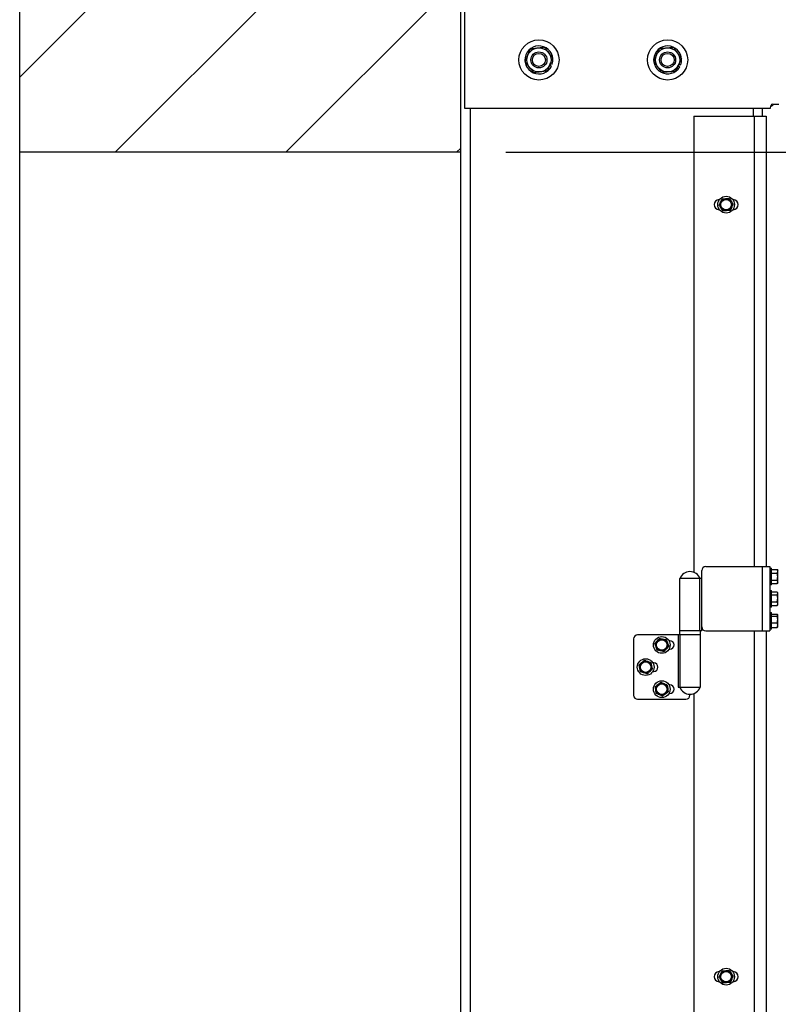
# Model space of a CAD drawing. Header units: inches. Extents: x 170 to 288, y 234 to 248.
# Tile 322 of 480: x 233.621 to 234.407, y 243.261 to 244.281. Entities that reach past the tile are written whole.
import ezdxf

# ---------------------------------------------------------------- set-up
doc = ezdxf.new("R2010")
doc.units = ezdxf.units.IN
doc.header["$LTSCALE"] = 0.25
doc.header["$MEASUREMENT"] = 0
doc.layers.add('ANNOTATIONS', color=1, linetype='Continuous')
doc.layers.add('STANDARD Z GUIDE MOTOR LH', color=7, linetype='Continuous')
doc.styles.add('ARIAL', font='arial.ttf', dxfattribs={"height": 0.09375})
doc.dimstyles.new('STANDARD$0', dxfattribs={"dimtxt": 0.09375, "dimasz": 0.09375, "dimexe": 0.03125, "dimexo": 0.046875, "dimgap": 0.09, "dimtad": 0, "dimtih": 1, "dimtoh": 1, "dimdec": 4, "dimzin": 0, "dimdsep": 46, "dimtxsty": 'ARIAL', "dimcen": 0.09, "dimadec": 0, "dimazin": 0, "dimtfac": 1, "dimtdec": 4, "dimtofl": 0, "dimtmove": 0, "dimatfit": 1, "dimfxl": 1, "dimtolj": 1, "dimtzin": 0, "dimarcsym": 0})

# ---------------------------------------------------------------- blocks, each defined once
blk = doc.blocks.new('*D51')
at = {"layer": 'ANNOTATIONS', "color": 0, "lineweight": -2, "transparency": 16777216}
for p, q in [((234.1246, 244.1438), (235.8396, 244.1438)), ((235.8083, 244.05), (235.8083, 242.2801)), ((235.8083, 240.2332), (235.8083, 242.0031)), ((234.5309, 240.1394), (235.8396, 240.1394))]:
    blk.add_line(p, q, dxfattribs=at)
at = {"layer": 'ANNOTATIONS', "color": 0, "transparency": 16777216}
for points in [[(235.7927, 244.05), (235.8239, 244.05), (235.8083, 244.1438)], [(235.7927, 240.2332), (235.8239, 240.2332), (235.8083, 240.1394)]]:
    blk.add_solid(points, dxfattribs=at)
at = {"layer": 'defpoints', "color": 0, "transparency": 16777216}
for p in [(234.0777, 244.1438), (235.8083, 244.1438), (234.484, 240.1394)]:
    blk.add_point(p, dxfattribs=at)
at = {"layer": 'ANNOTATIONS', "color": 0, "transparency": 16777216, "insert": (235.8083, 242.1416), "char_height": 0.09375, "attachment_point": 5, "style": 'ARIAL'}
blk.add_mtext('\\A1;OPENING HEIGHT', dxfattribs=at)
blk = doc.blocks.new('*D52')
at = {"layer": 'ANNOTATIONS', "color": 0, "lineweight": -2, "transparency": 16777216}
for p, q in [((235.2413, 245.1923), (235.8396, 245.1923)), ((235.8083, 245.0986), (235.8083, 244.8066)), ((235.8083, 244.2375), (235.8083, 244.5295)), ((234.1246, 244.1438), (235.8396, 244.1438))]:
    blk.add_line(p, q, dxfattribs=at)
at = {"layer": 'ANNOTATIONS', "color": 0, "transparency": 16777216}
for points in [[(235.7927, 245.0986), (235.8239, 245.0986), (235.8083, 245.1923)], [(235.7927, 244.2375), (235.8239, 244.2375), (235.8083, 244.1438)]]:
    blk.add_solid(points, dxfattribs=at)
at = {"layer": 'defpoints', "color": 0, "transparency": 16777216}
for p in [(235.1944, 245.1923), (235.8083, 245.1923), (234.0777, 244.1438)]:
    blk.add_point(p, dxfattribs=at)
at = {"layer": 'ANNOTATIONS', "color": 0, "transparency": 16777216, "insert": (235.8083, 244.6681), "char_height": 0.09375, "attachment_point": 5, "style": 'ARIAL'}
blk.add_mtext('\\A1;HEADROOM', dxfattribs=at)

msp = doc.modelspace()

# ---------------------------------------------------------------- hatches: boundary and pattern name
at = {"layer": 'STANDARD Z GUIDE MOTOR LH'}
h = msp.add_hatch(dxfattribs=at)
h.set_pattern_fill('ANSI31', color=256)
h.set_pattern_definition([(45, (49.32658, 3e-14), (-0.08838835, 0.08838835), [])])
h.paths.add_polyline_path([(234.07775, 245.57528), (233.89573, 245.57528), (233.89573, 245.50658), (233.85731, 245.63994), (233.85731, 245.57528), (233.62082, 245.57528), (233.62082, 244.14378), (234.07775, 244.14378)])

# ---------------------------------------------------------------- linework, layer by layer
for p, q in [((233.62082, 240.13944), (233.62082, 245.57528)), ((234.07775, 240.13944), (234.07775, 245.57528)), ((234.08171, 245.18944), (234.08171, 244.18944)), ((234.17004, 244.23389), (234.17178, 244.23303)), ((234.17077, 244.23572), (234.17263, 244.23514)), ((234.30299, 244.23318), (234.30468, 244.23221)), ((234.30384, 244.23496), (234.30566, 244.23426)), ((234.08171, 244.18944), (234.3988, 244.18944)), ((234.08738, 244.18944), (234.08738, 240.13944)), ((234.38061, 244.18944), (234.38061, 244.18111)), ((234.39025, 244.18944), (234.39025, 244.18111)), ((234.3988, 244.18944), (234.3988, 244.19013)), ((234.39911, 244.19111), (234.39911, 244.19194)), ((234.40078, 244.19361), (234.40743, 244.19361)), ((234.31941, 244.18111), (234.39421, 244.18111)), ((234.31941, 244.18111), (234.31941, 243.70842)), ((234.38191, 244.18111), (234.38191, 243.71444)), ((234.39421, 244.18111), (234.39421, 243.71444)), ((234.07775, 244.14378), (233.62082, 244.14378)), ((234.34582, 244.09465), (234.34546, 244.09465)), ((234.34866, 244.09539), (234.35225, 244.09567)), ((234.35585, 244.09596), (234.3579, 244.09299)), ((234.36004, 244.09465), (234.35968, 244.09465)), ((234.34546, 244.08424), (234.34582, 244.08424)), ((234.34965, 244.08293), (234.3476, 244.0859)), ((234.35684, 244.0835), (234.35324, 244.08321)), ((234.35968, 244.08424), (234.36004, 244.08424)), ((234.32755, 243.64778), (234.32755, 243.71028)), ((234.33171, 243.71444), (234.39818, 243.71444)), ((234.39005, 243.71444), (234.39005, 243.64778)), ((234.39818, 243.71444), (234.39818, 243.64778)), ((234.39818, 243.71269), (234.39985, 243.71269)), ((234.39985, 243.69536), (234.39985, 243.71269)), ((234.39985, 243.71124), (234.40562, 243.71124)), ((234.39985, 243.70758), (234.40562, 243.70758)), ((234.40562, 243.71124), (234.40618, 243.71028)), ((234.40562, 243.70758), (234.40618, 243.70941)), ((234.40618, 243.69778), (234.40618, 243.71028)), ((234.30472, 243.64361), (234.30472, 243.70194)), ((234.32755, 243.70194), (234.30472, 243.70194)), ((234.32555, 243.64778), (234.32555, 243.70194)), ((234.39985, 243.69536), (234.39818, 243.69536)), ((234.39985, 243.70037), (234.40562, 243.70037)), ((234.39985, 243.69681), (234.40562, 243.69681)), ((234.40562, 243.69681), (234.40618, 243.69859)), ((234.40618, 243.69778), (234.40562, 243.69681)), ((234.39818, 243.68978), (234.39985, 243.68978)), ((234.39985, 243.67244), (234.39985, 243.68978)), ((234.39985, 243.6883), (234.40562, 243.6883)), ((234.39985, 243.68524), (234.40562, 243.68524)), ((234.40562, 243.68524), (234.40618, 243.68677)), ((234.40578, 243.68805), (234.40579, 243.68805)), ((234.40579, 243.68805), (234.40618, 243.68736)), ((234.40618, 243.67486), (234.40618, 243.68736)), ((234.39985, 243.67805), (234.40562, 243.67805)), ((234.40562, 243.67392), (234.40618, 243.67598)), ((234.40618, 243.67486), (234.40579, 243.67418)), ((234.39985, 243.67244), (234.39818, 243.67244)), ((234.39818, 243.66686), (234.39985, 243.66686)), ((234.39985, 243.67392), (234.40562, 243.67392)), ((234.39985, 243.64953), (234.39985, 243.66686)), ((234.39985, 243.66523), (234.40562, 243.66523)), ((234.40573, 243.67421), (234.40562, 243.67392)), ((234.40598, 243.66479), (234.40599, 243.66478)), ((234.40599, 243.66478), (234.40618, 243.66444)), ((234.39985, 243.66311), (234.40562, 243.66311)), ((234.39985, 243.65608), (234.40562, 243.65608)), ((234.40562, 243.66311), (234.40618, 243.66417)), ((234.40618, 243.65194), (234.40618, 243.66444)), ((234.32755, 243.64778), (234.30472, 243.64778)), ((234.32572, 243.64778), (234.32572, 243.58944)), ((234.33171, 243.64778), (234.39818, 243.64778)), ((234.38191, 243.64778), (234.38191, 242.21778)), ((234.39421, 243.64778), (234.39421, 242.21778)), ((234.39985, 243.64953), (234.39818, 243.64953)), ((234.39985, 243.65116), (234.40562, 243.65116)), ((234.40562, 243.65116), (234.40618, 243.65362)), ((234.4059, 243.65166), (234.40562, 243.65116)), ((234.40599, 243.65161), (234.40598, 243.6516)), ((234.40618, 243.65194), (234.40599, 243.65161)), ((234.25689, 243.63944), (234.25689, 243.58111)), ((234.32572, 243.64361), (234.26106, 243.64361)), ((234.27894, 243.63441), (234.28125, 243.63719)), ((234.29067, 243.63875), (234.29192, 243.63536)), ((234.29439, 243.63761), (234.29351, 243.63761)), ((234.3029, 243.64361), (234.3029, 243.58944)), ((234.3049, 243.64361), (234.3049, 243.58944)), ((234.28145, 243.62764), (234.28019, 243.63103)), ((234.29317, 243.63198), (234.29086, 243.6292)), ((234.29351, 243.62878), (234.29439, 243.62878)), ((234.26252, 243.61248), (234.26519, 243.61491)), ((234.27473, 243.61513), (234.2755, 243.6116)), ((234.27772, 243.61469), (234.27685, 243.61469)), ((234.26405, 243.60543), (234.26328, 243.60895)), ((234.27626, 243.60808), (234.27359, 243.60565)), ((234.27685, 243.60586), (234.27772, 243.60586)), ((234.27942, 243.5902), (234.28231, 243.59236)), ((234.28028, 243.58303), (234.27985, 243.58661)), ((234.29269, 243.58453), (234.28981, 243.58236)), ((234.29183, 243.59169), (234.29226, 243.58811)), ((234.29439, 243.59178), (234.29351, 243.59178)), ((234.3029, 243.58944), (234.32572, 243.58944)), ((234.26106, 243.57694), (234.31106, 243.57694)), ((234.29351, 243.58294), (234.29439, 243.58294)), ((234.31522, 243.58111), (234.31522, 243.58215)), ((234.31941, 243.58297), (234.31941, 242.21176)), ((234.34582, 243.29465), (234.34546, 243.29465)), ((234.3486, 243.29535), (234.35219, 243.29567)), ((234.35579, 243.29599), (234.35786, 243.29304)), ((234.36004, 243.29465), (234.35968, 243.29465)), ((234.34546, 243.28424), (234.34582, 243.28424)), ((234.34971, 243.2829), (234.34763, 243.28585)), ((234.3569, 243.28354), (234.3533, 243.28322)), ((234.35968, 243.28424), (234.36004, 243.28424))]:
    msp.add_line(p, q, dxfattribs=at)
for centre, radius in [((234.1588, 244.23944), 0.02083), ((234.29213, 244.23944), 0.02083), ((234.1588, 244.23944), 0.0125), ((234.1588, 244.23944), 0.00833), ((234.1588, 244.23944), 0.00681), ((234.29213, 244.23944), 0.0125), ((234.29213, 244.23944), 0.00833), ((234.29213, 244.23944), 0.00681), ((234.35275, 244.08944), 0.00867), ((234.35275, 244.08944), 0.00625), ((234.35275, 244.08944), 0.00547), ((234.28606, 243.63319), 0.00867), ((234.28606, 243.63319), 0.00625), ((234.28606, 243.63319), 0.00547), ((234.26939, 243.61028), 0.00867), ((234.26939, 243.61028), 0.00625), ((234.26939, 243.61028), 0.00547), ((234.28606, 243.58736), 0.00867), ((234.28606, 243.58736), 0.00625), ((234.28606, 243.58736), 0.00547), ((234.35275, 243.28944), 0.00867), ((234.35275, 243.28944), 0.00625), ((234.35275, 243.28944), 0.00547)]:
    msp.add_circle(centre, radius, dxfattribs=at)
for centre, radius, start, end in [((234.1588, 244.23944), 0.01448, 342.71321, 333.71321), ((234.29213, 244.23944), 0.01448, 339.03519, 330.03519), ((234.39745, 244.19111), 0.00167, 270, 0), ((234.39875, 244.19476), 0.00333, 276.31532, 339.8182), ((234.40078, 244.19194), 0.00167, 90, 180), ((234.34546, 244.08944), 0.00521, 90, 270), ((234.36004, 244.08944), 0.00521, 270, 90), ((234.31522, 243.69803), 0.01121, 20.44434, 159.55566), ((234.33171, 243.71028), 0.00417, 90, 180), ((234.33171, 243.65194), 0.00417, 180, 270), ((234.26106, 243.63944), 0.00417, 90, 180), ((234.29439, 243.63319), 0.00442, 270, 90), ((234.27772, 243.61028), 0.00442, 270, 90), ((234.29439, 243.58736), 0.00442, 270, 90), ((234.31522, 243.59336), 0.01121, 200.44434, 339.55566), ((234.26106, 243.58111), 0.00417, 180, 270), ((234.31106, 243.58111), 0.00417, 270, 0), ((234.34546, 243.28944), 0.00521, 90, 270), ((234.36004, 243.28944), 0.00521, 270, 90)]:
    msp.add_arc(centre, radius, start, end, dxfattribs=at)
for points, knots in [([(234.14719, 244.24408), (234.14725, 244.24424), (234.14765, 244.24524), (234.1484, 244.24712), (234.14923, 244.24919), (234.14971, 244.25039), (234.14987, 244.25079)], [0, 0, 0, 0, 0.0665327, 0.4352825, 0.8145506, 1, 1, 1, 1]), ([(234.14987, 244.25079), (234.15098, 244.25095), (234.15324, 244.25127), (234.15571, 244.25163), (234.15698, 244.25181), (234.15701, 244.25182)], [0, 0, 0, 0, 0.48433747, 0.98632503, 1, 1, 1, 1]), ([(234.15701, 244.25182), (234.15801, 244.25196), (234.16005, 244.25225), (234.16241, 244.2526), (234.16376, 244.25279), (234.16416, 244.25285)], [0, 0, 0, 0, 0.4062928, 0.8272657, 1, 1, 1, 1]), ([(234.16416, 244.25285), (234.16485, 244.25197), (234.16626, 244.25017), (234.16781, 244.24821), (234.1686, 244.2472), (234.16862, 244.24718)], [0, 0, 0, 0, 0.4843369, 0.9863229, 1, 1, 1, 1]), ([(234.16862, 244.24718), (234.16924, 244.24638), (234.17052, 244.24477), (234.172, 244.24289), (234.17284, 244.24182), (234.17308, 244.24151)], [0, 0, 0, 0, 0.4062947, 0.8272662, 1, 1, 1, 1]), ([(234.28085, 244.24482), (234.28092, 244.24497), (234.28138, 244.24594), (234.28225, 244.24777), (234.28321, 244.24978), (234.28377, 244.25095), (234.28395, 244.25133)], [0, 0, 0, 0, 0.06652829, 0.43527992, 0.81454726, 1, 1, 1, 1]), ([(234.28395, 244.25133), (234.28507, 244.25142), (234.28735, 244.2516), (234.28983, 244.2518), (234.29111, 244.2519), (234.29114, 244.25191)], [0, 0, 0, 0, 0.48433924, 0.98632529, 1, 1, 1, 1]), ([(234.29114, 244.25191), (234.29215, 244.25199), (234.2942, 244.25215), (234.29658, 244.25234), (234.29794, 244.25244), (234.29834, 244.25248)], [0, 0, 0, 0, 0.4062916, 0.8272679, 1, 1, 1, 1]), ([(234.29834, 244.25248), (234.29897, 244.25155), (234.30027, 244.24967), (234.30168, 244.24761), (234.30241, 244.24656), (234.30243, 244.24653)], [0, 0, 0, 0, 0.4843394, 0.9863248, 1, 1, 1, 1]), ([(234.30243, 244.24653), (234.303, 244.2457), (234.30417, 244.244), (234.30552, 244.24203), (234.3063, 244.24091), (234.30652, 244.24059)], [0, 0, 0, 0, 0.4062922, 0.8272656, 1, 1, 1, 1]), ([(234.14451, 244.23738), (234.14474, 244.23795), (234.14528, 244.23929), (234.14617, 244.24153), (234.14685, 244.24323), (234.14719, 244.24408)], [0, 0, 0, 0, 0.2654576, 0.6280791, 1, 1, 1, 1]), ([(234.14898, 244.23171), (234.14835, 244.23251), (234.14708, 244.23412), (234.1456, 244.236), (234.14476, 244.23707), (234.14451, 244.23738)], [0, 0, 0, 0, 0.4062906, 0.8272677, 1, 1, 1, 1]), ([(234.17041, 244.23481), (234.17047, 244.23496), (234.17087, 244.23596), (234.17162, 244.23784), (234.17244, 244.23991), (234.17293, 244.24111), (234.17308, 244.24151)], [0, 0, 0, 0, 0.0665327, 0.4352825, 0.8145506, 1, 1, 1, 1]), ([(234.27774, 244.2383), (234.27801, 244.23885), (234.27863, 244.24016), (234.27966, 244.24234), (234.28045, 244.24398), (234.28085, 244.24482)], [0, 0, 0, 0, 0.265459, 0.6280754, 1, 1, 1, 1]), ([(234.28183, 244.23236), (234.28126, 244.23319), (234.2801, 244.23488), (234.27874, 244.23685), (234.27797, 244.23798), (234.27774, 244.2383)], [0, 0, 0, 0, 0.4062939, 0.8272674, 1, 1, 1, 1]), ([(234.30342, 244.23407), (234.30349, 244.23422), (234.30395, 244.2352), (234.30482, 244.23702), (234.30578, 244.23903), (234.30634, 244.2402), (234.30652, 244.24059)], [0, 0, 0, 0, 0.06653406, 0.43528405, 0.81455192, 1, 1, 1, 1]), ([(234.15344, 244.22604), (234.15275, 244.22692), (234.15133, 244.22872), (234.14979, 244.23068), (234.149, 244.23169), (234.14898, 244.23171)], [0, 0, 0, 0, 0.4843405, 0.9863245, 1, 1, 1, 1]), ([(234.16058, 244.22707), (234.15958, 244.22693), (234.15755, 244.22663), (234.15518, 244.22629), (234.15383, 244.2261), (234.15344, 244.22604)], [0, 0, 0, 0, 0.4062925, 0.8272676, 1, 1, 1, 1]), ([(234.16773, 244.2281), (234.16662, 244.22794), (234.16435, 244.22762), (234.16188, 244.22726), (234.16062, 244.22708), (234.16058, 244.22707)], [0, 0, 0, 0, 0.48434, 0.9863276, 1, 1, 1, 1]), ([(234.16773, 244.2281), (234.16795, 244.22867), (234.16849, 244.23001), (234.16938, 244.23225), (234.17006, 244.23395), (234.17041, 244.23481)], [0, 0, 0, 0, 0.2654576, 0.6280791, 1, 1, 1, 1]), ([(234.28593, 244.22641), (234.28529, 244.22734), (234.28399, 244.22922), (234.28258, 244.23128), (234.28185, 244.23233), (234.28183, 244.23236)], [0, 0, 0, 0, 0.48434221, 0.98632905, 1, 1, 1, 1]), ([(234.29312, 244.22698), (234.29211, 244.2269), (234.29006, 244.22674), (234.28768, 244.22655), (234.28632, 244.22644), (234.28593, 244.22641)], [0, 0, 0, 0, 0.4062927, 0.8272679, 1, 1, 1, 1]), ([(234.30031, 244.22755), (234.2992, 244.22747), (234.29692, 244.22728), (234.29443, 244.22709), (234.29315, 244.22699), (234.29312, 244.22698)], [0, 0, 0, 0, 0.48433924, 0.98632529, 1, 1, 1, 1]), ([(234.30031, 244.22755), (234.30058, 244.22811), (234.3012, 244.22941), (234.30223, 244.23159), (234.30302, 244.23324), (234.30342, 244.23407)], [0, 0, 0, 0, 0.2654602, 0.6280811, 1, 1, 1, 1]), ([(234.34711, 244.09213), (234.34725, 244.09243), (234.34777, 244.09353), (234.34828, 244.0946), (234.34866, 244.09539)], [0, 0, 0, 0, 0.268632, 1, 1, 1, 1]), ([(234.35225, 244.09567), (234.35234, 244.09568), (234.35355, 244.09578), (234.35474, 244.09587), (234.35585, 244.09596)], [0, 0, 0, 0, 0.0702011, 1, 1, 1, 1]), ([(234.34555, 244.08887), (234.34568, 244.08915), (234.34619, 244.09021), (234.34672, 244.09131), (234.34711, 244.09213)], [0, 0, 0, 0, 0.2575483, 1, 1, 1, 1]), ([(234.3476, 244.0859), (234.34755, 244.08597), (234.34686, 244.08698), (234.34618, 244.08796), (234.34555, 244.08887)], [0, 0, 0, 0, 0.0701982, 1, 1, 1, 1]), ([(234.35324, 244.08321), (234.35316, 244.08321), (234.35194, 244.08311), (234.35075, 244.08302), (234.34965, 244.08293)], [0, 0, 0, 0, 0.0702012, 1, 1, 1, 1]), ([(234.35839, 244.08676), (234.358, 244.08594), (234.35748, 244.08483), (234.35697, 244.08377), (234.35684, 244.0835)], [0, 0, 0, 0, 0.742453, 1, 1, 1, 1]), ([(234.3579, 244.09299), (234.35795, 244.09292), (234.35864, 244.09191), (234.35931, 244.09093), (234.35994, 244.09002)], [0, 0, 0, 0, 0.0701985, 1, 1, 1, 1]), ([(234.35994, 244.09002), (234.35957, 244.08923), (234.35906, 244.08816), (234.35853, 244.08705), (234.35839, 244.08676)], [0, 0, 0, 0, 0.7313728, 1, 1, 1, 1]), ([(234.40618, 243.70941), (234.40618, 243.70946), (234.40617, 243.71007), (234.40589, 243.71068), (234.40562, 243.71124)], [0, 0, 0, 0, 0.0702059, 1, 1, 1, 1]), ([(234.40618, 243.70397), (234.40617, 243.7043), (234.40614, 243.70552), (234.40584, 243.70671), (234.40562, 243.70758)], [0, 0, 0, 0, 0.2686301, 1, 1, 1, 1]), ([(234.40562, 243.70037), (234.40571, 243.70067), (234.40603, 243.70184), (234.40612, 243.70307), (234.40618, 243.70397)], [0, 0, 0, 0, 0.2575468, 1, 1, 1, 1]), ([(234.40618, 243.69859), (234.40618, 243.69863), (234.40617, 243.69923), (234.40589, 243.69982), (234.40562, 243.70037)], [0, 0, 0, 0, 0.0701984, 1, 1, 1, 1]), ([(234.40618, 243.68164), (234.40617, 243.68197), (234.40614, 243.68319), (234.40584, 243.68437), (234.40562, 243.68524)], [0, 0, 0, 0, 0.2686322, 1, 1, 1, 1]), ([(234.40618, 243.68677), (234.40618, 243.68681), (234.40618, 243.68723), (234.40595, 243.68764), (234.40573, 243.68802)], [0, 0, 0, 0, 0.0863018, 1, 1, 1, 1]), ([(234.40562, 243.67805), (234.40571, 243.67835), (234.40603, 243.67952), (234.40612, 243.68074), (234.40618, 243.68164)], [0, 0, 0, 0, 0.2575505, 1, 1, 1, 1]), ([(234.40618, 243.67598), (234.40618, 243.67603), (234.40617, 243.67673), (234.40589, 243.67741), (234.40562, 243.67805)], [0, 0, 0, 0, 0.0702233, 1, 1, 1, 1]), ([(234.40618, 243.66417), (234.40618, 243.66419), (234.40617, 243.66455), (234.40589, 243.6649), (234.40562, 243.66523)], [0, 0, 0, 0, 0.0702246, 1, 1, 1, 1]), ([(234.40618, 243.65959), (234.40617, 243.65991), (234.40614, 243.6611), (234.40584, 243.66226), (234.40562, 243.66311)], [0, 0, 0, 0, 0.2686287, 1, 1, 1, 1]), ([(234.40562, 243.65608), (234.40571, 243.65637), (234.40603, 243.65752), (234.40612, 243.65871), (234.40618, 243.65959)], [0, 0, 0, 0, 0.2575411, 1, 1, 1, 1]), ([(234.40618, 243.65362), (234.40618, 243.65368), (234.40617, 243.65451), (234.40589, 243.65532), (234.40562, 243.65608)], [0, 0, 0, 0, 0.0701821, 1, 1, 1, 1]), ([(234.28019, 243.63103), (234.28016, 243.63111), (234.27974, 243.63225), (234.27933, 243.63337), (234.27894, 243.63441)], [0, 0, 0, 0, 0.07019851, 1, 1, 1, 1]), ([(234.28125, 243.63719), (234.2813, 243.63725), (234.28208, 243.63819), (234.28284, 243.63911), (234.28355, 243.63996)], [0, 0, 0, 0, 0.0701974, 1, 1, 1, 1]), ([(234.28355, 243.63996), (234.28441, 243.63982), (234.28558, 243.63962), (234.28679, 243.63941), (234.28711, 243.63936)], [0, 0, 0, 0, 0.7313678, 1, 1, 1, 1]), ([(234.28711, 243.63936), (234.288, 243.6392), (234.28921, 243.639), (234.29037, 243.6388), (234.29067, 243.63875)], [0, 0, 0, 0, 0.7424522, 1, 1, 1, 1]), ([(234.29192, 243.63536), (234.29195, 243.63528), (234.29237, 243.63414), (234.29278, 243.63302), (234.29317, 243.63198)], [0, 0, 0, 0, 0.07019851, 1, 1, 1, 1]), ([(234.285, 243.62703), (234.28468, 243.62709), (234.28347, 243.62729), (234.2823, 243.6275), (234.28145, 243.62764)], [0, 0, 0, 0, 0.2686274, 1, 1, 1, 1]), ([(234.28856, 243.62643), (234.28826, 243.62648), (234.2871, 243.62668), (234.2859, 243.62688), (234.285, 243.62703)], [0, 0, 0, 0, 0.2575462, 1, 1, 1, 1]), ([(234.29086, 243.6292), (234.29081, 243.62914), (234.29003, 243.6282), (234.28927, 243.62728), (234.28856, 243.62643)], [0, 0, 0, 0, 0.0701971, 1, 1, 1, 1]), ([(234.26519, 243.61491), (234.26525, 243.61496), (234.26615, 243.61578), (234.26704, 243.61658), (234.26786, 243.61733)], [0, 0, 0, 0, 0.0701986, 1, 1, 1, 1]), ([(234.26786, 243.61733), (234.26869, 243.61707), (234.26982, 243.6167), (234.27098, 243.61633), (234.2713, 243.61623)], [0, 0, 0, 0, 0.7313665, 1, 1, 1, 1]), ([(234.2713, 243.61623), (234.27216, 243.61595), (234.27332, 243.61558), (234.27444, 243.61522), (234.27473, 243.61513)], [0, 0, 0, 0, 0.74245117, 1, 1, 1, 1]), ([(234.26328, 243.60895), (234.26326, 243.60904), (234.263, 243.61023), (234.26275, 243.61139), (234.26252, 243.61248)], [0, 0, 0, 0, 0.0701961, 1, 1, 1, 1]), ([(234.26748, 243.60433), (234.26717, 243.60443), (234.26601, 243.6048), (234.26487, 243.60516), (234.26405, 243.60543)], [0, 0, 0, 0, 0.2686335, 1, 1, 1, 1]), ([(234.27092, 243.60322), (234.27063, 243.60332), (234.26951, 243.60368), (234.26835, 243.60405), (234.26748, 243.60433)], [0, 0, 0, 0, 0.25754883, 1, 1, 1, 1]), ([(234.27359, 243.60565), (234.27353, 243.60559), (234.27262, 243.60477), (234.27174, 243.60397), (234.27092, 243.60322)], [0, 0, 0, 0, 0.070195, 1, 1, 1, 1]), ([(234.2755, 243.6116), (234.27551, 243.61152), (234.27577, 243.61033), (234.27603, 243.60916), (234.27626, 243.60808)], [0, 0, 0, 0, 0.070201, 1, 1, 1, 1]), ([(234.28231, 243.59236), (234.28237, 243.59241), (234.28335, 243.59314), (234.2843, 243.59386), (234.28519, 243.59453)], [0, 0, 0, 0, 0.0701979, 1, 1, 1, 1]), ([(234.28519, 243.59453), (234.28599, 243.59418), (234.28709, 243.59372), (234.28821, 243.59324), (234.28851, 243.59311)], [0, 0, 0, 0, 0.7313693, 1, 1, 1, 1]), ([(234.27985, 243.58661), (234.27984, 243.5867), (234.27969, 243.58791), (234.27955, 243.58909), (234.27942, 243.5902)], [0, 0, 0, 0, 0.0702021, 1, 1, 1, 1]), ([(234.2836, 243.58161), (234.2833, 243.58174), (234.28218, 243.58222), (234.28108, 243.58269), (234.28028, 243.58303)], [0, 0, 0, 0, 0.2686342, 1, 1, 1, 1]), ([(234.28851, 243.59311), (234.28934, 243.59275), (234.29047, 243.59227), (234.29155, 243.59181), (234.29183, 243.59169)], [0, 0, 0, 0, 0.7424527, 1, 1, 1, 1]), ([(234.29226, 243.58811), (234.29227, 243.58802), (234.29242, 243.58681), (234.29256, 243.58563), (234.29269, 243.58453)], [0, 0, 0, 0, 0.0701968, 1, 1, 1, 1]), ([(234.28692, 243.5802), (234.28664, 243.58032), (234.28556, 243.58078), (234.28443, 243.58126), (234.2836, 243.58161)], [0, 0, 0, 0, 0.2575485, 1, 1, 1, 1]), ([(234.28981, 243.58236), (234.28974, 243.58231), (234.28876, 243.58158), (234.28781, 243.58086), (234.28692, 243.5802)], [0, 0, 0, 0, 0.07019494, 1, 1, 1, 1]), ([(234.34556, 243.2888), (234.34569, 243.28908), (234.34618, 243.29015), (234.3467, 243.29125), (234.34708, 243.29208)], [0, 0, 0, 0, 0.2575535, 1, 1, 1, 1]), ([(234.34763, 243.28585), (234.34759, 243.28592), (234.34688, 243.28692), (234.3462, 243.2879), (234.34556, 243.2888)], [0, 0, 0, 0, 0.0701959, 1, 1, 1, 1]), ([(234.34708, 243.29208), (234.34722, 243.29237), (234.34773, 243.29348), (234.34823, 243.29456), (234.3486, 243.29535)], [0, 0, 0, 0, 0.2686369, 1, 1, 1, 1]), ([(234.35219, 243.29567), (234.35228, 243.29568), (234.35349, 243.29579), (234.35468, 243.29589), (234.35579, 243.29599)], [0, 0, 0, 0, 0.0701947, 1, 1, 1, 1]), ([(234.35786, 243.29304), (234.35791, 243.29297), (234.35861, 243.29197), (234.3593, 243.29099), (234.35994, 243.29009)], [0, 0, 0, 0, 0.0701959, 1, 1, 1, 1]), ([(234.35994, 243.29009), (234.35957, 243.2893), (234.35907, 243.28822), (234.35855, 243.28711), (234.35842, 243.28681)], [0, 0, 0, 0, 0.7313664, 1, 1, 1, 1]), ([(234.3533, 243.28322), (234.35322, 243.28321), (234.352, 243.2831), (234.35081, 243.283), (234.34971, 243.2829)], [0, 0, 0, 0, 0.0701947, 1, 1, 1, 1]), ([(234.35842, 243.28681), (234.35803, 243.28599), (234.35752, 243.28488), (234.35702, 243.28381), (234.3569, 243.28354)], [0, 0, 0, 0, 0.7424477, 1, 1, 1, 1])]:
    msp.add_open_spline(points, degree=3, knots=knots, dxfattribs=at)

# ---------------------------------------------------------------- dimensions: what is measured, and where the dimension line sits
at = {"layer": 'ANNOTATIONS'}
for base, p1, p2, text, picture, middle in [((235.80831, 245.19232), (234.07775, 244.14378), (235.19441, 245.19232), 'HEADROOM', '*D52', (235.80831, 244.66805)), ((235.80831, 244.14378), (234.484, 240.13944), (234.07775, 244.14378), 'OPENING HEIGHT', '*D51', (235.80831, 242.14161))]:
    dim = msp.add_linear_dim(base=base, p1=p1, p2=p2, angle=90, text=text, dimstyle='STANDARD$0', dxfattribs=at)
    dim.commit()
    dim.dimension.update_dxf_attribs({"geometry": picture, "text_midpoint": middle})

doc.saveas('drawing.dxf')
